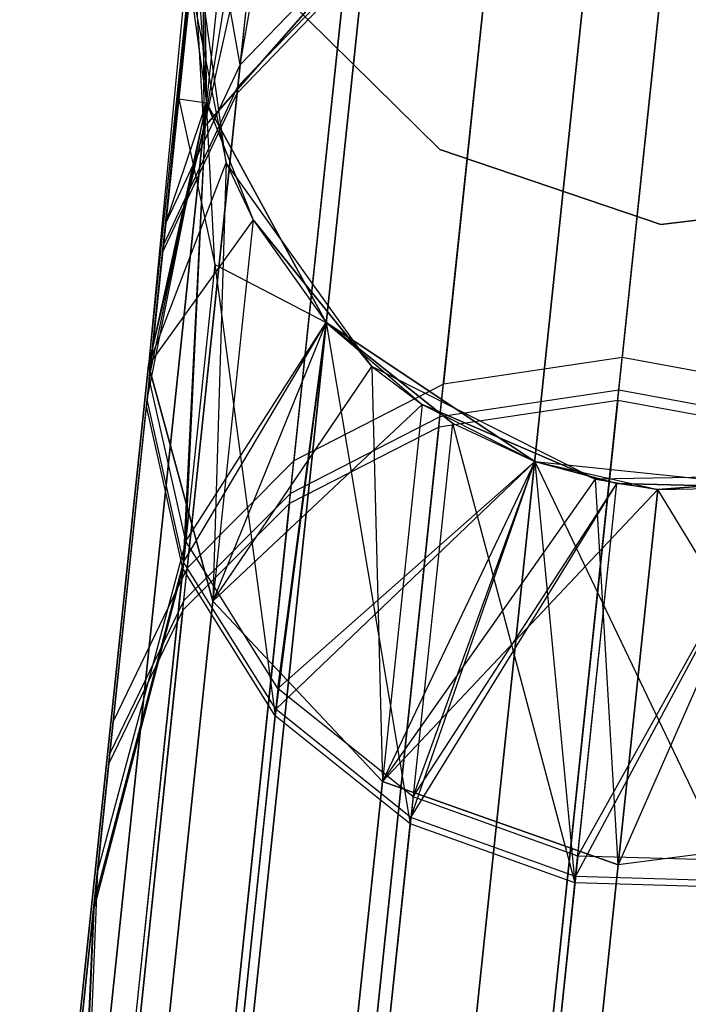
# Model space of a CAD drawing. Extents: x 0.3 to 7.1, y -3.38 to 3.38.
# Tile 558 of 604: x 3.91 to 4.04, y 3.08 to 3.27. Entities that reach past the tile are written whole.
import ezdxf

# ---------------------------------------------------------------- set-up
doc = ezdxf.new("R2010")
doc.units = 0
doc.header["$LTSCALE"] = 2.54
doc.layers.get('0').update_dxf_attribs({"linetype": 'CONTINUOUS'})

# ---------------------------------------------------------------- blocks, each defined once
blk = doc.blocks.new('SINGLES_AVVSTL_STL')
at = {"color": 0}
for p, q in [((3.96533, 3.34702, 23.18265), (3.94405, 3.25172, 22.51622)), ((3.96533, 3.34702, 23.18265), (3.94405, 3.25172, 22.51622)), ((3.95102, 3.26373, 52.54603), (3.96533, 3.34702, 51.88278)), ((3.95102, 3.26373, 52.54603), (3.96533, 3.34702, 51.88278)), ((3.95804, 3.3374, 17.50622), (3.94405, 3.25172, 18.17265)), ((3.95804, 3.3374, 17.50622), (3.94405, 3.25172, 18.17265)), ((3.95196, 3.32696, 17.50622), (3.94405, 3.25172, 18.17265)), ((3.95196, 3.32696, 17.50622), (3.94405, 3.25172, 18.17265)), ((3.95196, 3.32696, 23.18265), (3.94405, 3.25172, 22.51622)), ((3.95196, 3.32696, 23.18265), (3.94405, 3.25172, 22.51622)), ((3.95676, 3.31836, 57.22174), (3.95045, 3.2583, 56.88074)), ((3.95676, 3.31836, 57.22174), (3.95045, 3.2583, 56.88074)), ((3.95059, 3.25958, 59.44865), (3.9568, 3.31868, 59.11033)), ((3.95059, 3.25958, 59.44865), (3.9568, 3.31868, 59.11033)), ((4.03431, 3.30568, 52.55752), (4.02401, 3.20772, 52.89709)), ((4.03431, 3.30568, 52.55752), (4.02401, 3.20772, 52.89709)), ((3.94378, 3.30429, 23.18265), (3.93347, 3.20627, 22.52687)), ((3.94378, 3.30429, 23.18265), (3.93347, 3.20627, 22.52687)), ((3.93676, 3.23331, 52.53879), (3.94378, 3.30429, 51.88278)), ((3.93676, 3.23331, 52.53879), (3.94378, 3.30429, 51.88278)), ((3.93927, 3.2572, 57.22904), (3.94378, 3.30429, 57.56742)), ((3.93927, 3.2572, 57.22904), (3.94378, 3.30429, 57.56742)), ((3.94378, 3.30429, 23.18265), (3.94455, 3.25643, 51.88278)), ((3.94455, 3.25643, 51.88278), (3.94378, 3.30429, 51.88278)), ((3.94378, 3.30429, 23.18265), (3.94455, 3.25643, 51.88278)), ((3.94378, 3.30429, 23.18265), (3.94405, 3.25172, 22.51622)), ((3.94378, 3.30429, 23.18265), (3.94405, 3.25172, 22.51622)), ((3.94455, 3.25643, 51.88278), (3.94378, 3.30429, 51.88278)), ((3.95102, 3.26373, 52.54603), (3.94378, 3.30429, 51.88278)), ((3.95102, 3.26373, 52.54603), (3.94378, 3.30429, 51.88278)), ((3.94378, 3.30429, 58.76742), (3.94455, 3.25643, 58.76742)), ((3.94378, 3.30429, 57.56742), (3.94455, 3.25643, 57.56742)), ((3.94378, 3.30429, 58.76742), (3.94455, 3.25643, 58.76742)), ((3.94378, 3.30429, 57.56742), (3.94455, 3.25643, 57.56742)), ((3.99571, 3.0777, 18.83209), (4.01952, 3.30419, 18.18647)), ((3.99571, 3.0777, 18.83209), (4.01952, 3.30419, 18.18647)), ((4.01952, 3.30419, 22.5024), (3.99571, 3.0777, 21.85677)), ((4.01952, 3.30419, 22.5024), (3.99571, 3.0777, 21.85677)), ((4.02335, 3.20145, 59.79938), (4.03387, 3.30146, 59.46046)), ((4.02335, 3.20145, 59.79938), (4.03387, 3.30146, 59.46046)), ((4.00011, 3.30027, 52.55548), (3.98984, 3.2026, 52.89401)), ((4.00011, 3.30027, 52.55548), (3.98984, 3.2026, 52.89401)), ((4.02315, 3.19951, 56.53007), (4.03373, 3.30016, 56.86884)), ((4.02315, 3.19951, 56.53007), (4.03373, 3.30016, 56.86884)), ((3.98918, 3.19635, 59.79626), (3.99966, 3.29606, 59.45836)), ((3.98918, 3.19635, 59.79626), (3.99966, 3.29606, 59.45836)), ((3.98898, 3.19442, 56.5332), (3.99953, 3.29476, 56.87096)), ((3.98898, 3.19442, 56.5332), (3.99953, 3.29476, 56.87096)), ((3.94179, 3.29238, 17.50622), (3.93347, 3.20627, 18.162)), ((3.94179, 3.29238, 17.50622), (3.93347, 3.20627, 18.162)), ((3.94832, 3.24496, 1.70622), (3.94179, 3.29238, 1.70622)), ((3.94405, 3.25172, 18.17265), (3.94179, 3.29238, 17.50622)), ((3.94405, 3.25172, 18.17265), (3.94179, 3.29238, 17.50622)), ((3.94832, 3.24496, 1.70622), (3.94179, 3.29238, 1.70622)), ((3.94247, 3.28767, 59.10659), (3.93322, 3.19967, 59.43426)), ((3.94247, 3.28767, 59.10659), (3.93322, 3.19967, 59.43426)), ((3.94244, 3.28735, 57.22551), (3.9362, 3.22795, 56.88823)), ((3.94244, 3.28735, 57.22551), (3.9362, 3.22795, 56.88823)), ((3.93633, 3.22921, 59.44122), (3.94247, 3.28767, 59.10659)), ((3.93633, 3.22921, 59.44122), (3.94247, 3.28767, 59.10659)), ((3.94244, 3.28735, 57.22551), (3.93927, 3.2572, 57.22904)), ((3.94244, 3.28735, 57.22551), (3.93927, 3.2572, 57.22904)), ((3.94247, 3.28767, 59.10659), (3.94455, 3.25643, 58.76742)), ((3.94247, 3.28767, 59.10659), (3.94455, 3.25643, 58.76742)), ((3.94405, 3.25172, 18.17265), (3.9751, 3.28706, 18.18148)), ((3.94405, 3.25172, 18.17265), (3.9751, 3.28706, 18.18148)), ((3.9751, 3.28706, 22.50739), (3.94405, 3.25172, 22.51622)), ((3.9751, 3.28706, 22.50739), (3.94405, 3.25172, 22.51622)), ((3.95147, 3.06223, 18.82238), (3.9751, 3.28706, 18.18148)), ((3.95147, 3.06223, 18.82238), (3.9751, 3.28706, 18.18148)), ((3.9751, 3.28706, 22.50739), (3.95147, 3.06223, 21.86649)), ((3.9751, 3.28706, 22.50739), (3.95147, 3.06223, 21.86649)), ((3.95102, 3.26373, 52.54603), (3.97149, 3.28499, 52.55134)), ((3.95102, 3.26373, 52.54603), (3.97149, 3.28499, 52.55134)), ((3.97149, 3.28499, 52.55134), (3.96129, 3.18793, 52.88779)), ((3.97149, 3.28499, 52.55134), (3.96129, 3.18793, 52.88779)), ((3.95059, 3.25958, 59.44865), (3.97105, 3.28081, 59.4541)), ((3.95059, 3.25958, 59.44865), (3.97105, 3.28081, 59.4541)), ((3.96063, 3.18172, 59.78992), (3.97105, 3.28081, 59.4541)), ((3.96063, 3.18172, 59.78992), (3.97105, 3.28081, 59.4541)), ((3.94126, 3.28031, 17.50622), (3.93347, 3.20627, 18.162)), ((3.94126, 3.28031, 17.50622), (3.93347, 3.20627, 18.162)), ((3.94126, 3.28031, 23.18265), (3.93347, 3.20627, 22.52687)), ((3.94126, 3.28031, 23.18265), (3.93347, 3.20627, 22.52687)), ((3.94126, 3.28031, 17.50622), (3.94832, 3.24496, 17.50622)), ((3.94126, 3.28031, 17.50622), (3.94832, 3.24496, 17.50622)), ((3.94126, 3.28031, 17.50622), (3.94832, 3.24496, 1.70622)), ((3.94126, 3.28031, 17.50622), (3.94832, 3.24496, 1.70622)), ((3.94126, 3.28031, 23.18265), (3.94455, 3.25643, 51.88278)), ((3.94126, 3.28031, 23.18265), (3.94455, 3.25643, 51.88278)), ((3.94126, 3.28031, 23.18265), (3.94455, 3.25643, 23.18265)), ((3.94126, 3.28031, 23.18265), (3.94455, 3.25643, 23.18265)), ((3.95045, 3.2583, 56.88074), (3.97091, 3.27953, 56.87524)), ((3.95045, 3.2583, 56.88074), (3.97091, 3.27953, 56.87524)), ((3.98915, 3.24752, 1.9), (3.95737, 3.27886, 1.9)), ((3.95737, 3.27886, 1.7), (3.98915, 3.24752, 1.7)), ((3.95737, 3.27886, 1.7), (3.98915, 3.24752, 1.7)), ((3.98915, 3.24752, 1.9), (3.95737, 3.27886, 1.9)), ((3.96043, 3.1798, 56.53958), (3.97091, 3.27953, 56.87524)), ((3.96043, 3.1798, 56.53958), (3.97091, 3.27953, 56.87524)), ((3.93676, 3.23331, 52.53879), (3.95102, 3.26373, 52.54603)), ((3.93676, 3.23331, 52.53879), (3.95102, 3.26373, 52.54603)), ((3.95102, 3.26373, 52.54603), (3.9409, 3.16743, 52.87981)), ((3.95102, 3.26373, 52.54603), (3.9409, 3.16743, 52.87981)), ((3.9362, 3.22795, 56.88823), (3.95045, 3.2583, 56.88074)), ((3.9362, 3.22795, 56.88823), (3.95045, 3.2583, 56.88074)), ((3.93633, 3.22921, 59.44122), (3.95059, 3.25958, 59.44865)), ((3.93633, 3.22921, 59.44122), (3.95059, 3.25958, 59.44865)), ((3.94005, 3.15937, 56.54774), (3.95045, 3.2583, 56.88074)), ((3.94005, 3.15937, 56.54774), (3.95045, 3.2583, 56.88074)), ((3.94025, 3.16127, 59.78181), (3.95059, 3.25958, 59.44865)), ((3.94025, 3.16127, 59.78181), (3.95059, 3.25958, 59.44865)), ((3.93927, 3.2572, 57.22904), (3.93309, 3.19841, 56.89525)), ((3.93927, 3.2572, 57.22904), (3.93309, 3.19841, 56.89525)), ((3.93322, 3.19967, 59.43426), (3.94455, 3.25643, 58.76742)), ((3.93322, 3.19967, 59.43426), (3.94455, 3.25643, 58.76742)), ((3.94455, 3.25643, 23.18265), (3.93347, 3.20627, 22.52687)), ((3.94455, 3.25643, 23.18265), (3.93347, 3.20627, 22.52687)), ((3.93365, 3.20372, 52.53201), (3.94455, 3.25643, 51.88278)), ((3.93365, 3.20372, 52.53201), (3.94455, 3.25643, 51.88278)), ((3.93676, 3.23331, 52.53879), (3.94455, 3.25643, 51.88278)), ((3.93676, 3.23331, 52.53879), (3.94455, 3.25643, 51.88278)), ((3.93927, 3.2572, 57.22904), (3.94455, 3.25643, 57.56742)), ((3.93927, 3.2572, 57.22904), (3.94455, 3.25643, 57.56742)), ((3.93927, 3.2572, 57.22904), (3.94617, 3.22552, 57.23264)), ((3.93927, 3.2572, 57.22904), (3.94617, 3.22552, 57.23264)), ((3.94019, 3.16859, 59.42719), (3.94455, 3.25643, 58.76742)), ((3.94019, 3.16859, 59.42719), (3.94455, 3.25643, 58.76742)), ((3.94061, 3.17261, 52.52513), (3.94455, 3.25643, 51.88278)), ((3.94061, 3.17261, 52.52513), (3.94455, 3.25643, 51.88278)), ((3.94455, 3.25643, 23.18265), (3.94455, 3.25643, 51.88278)), ((3.94455, 3.25643, 23.18265), (3.94455, 3.25643, 51.88278)), ((3.94455, 3.25643, 23.18265), (3.96747, 3.21441, 51.88278)), ((3.96747, 3.21441, 51.88278), (3.94455, 3.25643, 51.88278)), ((3.94455, 3.25643, 23.18265), (3.95346, 3.23403, 23.18265)), ((3.94455, 3.25643, 23.18265), (3.96747, 3.21441, 51.88278)), ((3.94455, 3.25643, 23.18265), (3.95346, 3.23403, 23.18265)), ((3.96747, 3.21441, 51.88278), (3.94455, 3.25643, 51.88278)), ((3.94455, 3.25643, 58.76742), (3.96747, 3.21441, 58.76742)), ((3.94455, 3.25643, 57.56742), (3.94455, 3.25643, 58.76742)), ((3.94455, 3.25643, 57.56742), (3.96747, 3.21441, 57.56742)), ((3.94455, 3.25643, 58.76742), (3.96747, 3.21441, 58.76742)), ((3.94455, 3.25643, 57.56742), (3.94455, 3.25643, 58.76742)), ((3.94617, 3.22552, 57.23264), (3.94455, 3.25643, 57.56742)), ((3.94617, 3.22552, 57.23264), (3.94455, 3.25643, 57.56742)), ((3.94455, 3.25643, 57.56742), (3.96747, 3.21441, 57.56742)), ((3.92073, 3.02983, 18.80517), (3.94405, 3.25172, 18.17265)), ((3.92073, 3.02983, 18.80517), (3.94405, 3.25172, 18.17265)), ((3.94405, 3.25172, 22.51622), (3.92073, 3.02983, 21.8837)), ((3.94405, 3.25172, 22.51622), (3.92073, 3.02983, 21.8837)), ((3.93347, 3.20627, 18.162), (3.94405, 3.25172, 18.17265)), ((3.93347, 3.20627, 18.162), (3.94405, 3.25172, 18.17265)), ((3.94405, 3.25172, 22.51622), (3.93347, 3.20627, 22.52687)), ((3.94405, 3.25172, 22.51622), (3.93347, 3.20627, 22.52687)), ((4.03139, 3.23313, 1.9), (3.98915, 3.24752, 1.9)), ((3.98915, 3.24752, 1.7), (4.03139, 3.23313, 1.7)), ((3.98915, 3.24752, 1.7), (4.03139, 3.23313, 1.7)), ((3.98915, 3.24752, 1.7), (3.98915, 3.24752, 1.9)), ((4.03139, 3.23313, 1.9), (3.98915, 3.24752, 1.9)), ((3.98915, 3.24752, 1.7), (3.98915, 3.24752, 1.9)), ((3.93347, 3.20627, 18.162), (3.94832, 3.24496, 17.50622)), ((3.93347, 3.20627, 18.162), (3.94832, 3.24496, 17.50622)), ((3.94832, 3.24496, 17.50622), (3.94579, 3.16112, 18.15197)), ((3.94832, 3.24496, 17.50622), (3.94579, 3.16112, 18.15197)), ((3.97614, 3.20601, 1.70622), (3.94832, 3.24496, 1.70622)), ((3.94832, 3.24496, 17.50622), (3.95346, 3.23403, 17.50622)), ((3.94832, 3.24496, 1.70622), (3.94832, 3.24496, 17.50622)), ((3.94832, 3.24496, 1.70622), (3.94832, 3.24496, 17.50622)), ((3.94832, 3.24496, 1.70622), (3.95346, 3.23403, 17.50622)), ((3.94832, 3.24496, 17.50622), (3.95346, 3.23403, 17.50622)), ((3.94832, 3.24496, 1.70622), (3.95346, 3.23403, 17.50622)), ((3.97614, 3.20601, 1.70622), (3.94832, 3.24496, 1.70622)), ((4.07569, 3.23855, 1.9), (4.03139, 3.23313, 1.9)), ((4.03139, 3.23313, 1.7), (4.07569, 3.23855, 1.7)), ((4.03139, 3.23313, 1.7), (4.07569, 3.23855, 1.7)), ((4.07569, 3.23855, 1.9), (4.03139, 3.23313, 1.9)), ((3.95346, 3.23403, 23.18265), (3.93347, 3.20627, 22.52687)), ((3.95346, 3.23403, 23.18265), (3.93347, 3.20627, 22.52687)), ((3.95346, 3.23403, 17.50622), (3.94579, 3.16112, 18.15197)), ((3.95346, 3.23403, 17.50622), (3.94579, 3.16112, 18.15197)), ((3.95346, 3.23403, 23.18265), (3.94579, 3.16112, 22.5369)), ((3.95346, 3.23403, 23.18265), (3.94579, 3.16112, 22.5369)), ((3.95346, 3.23403, 17.50622), (3.97614, 3.20601, 17.50622)), ((3.97614, 3.20601, 1.70622), (3.95346, 3.23403, 17.50622)), ((3.97614, 3.20601, 1.70622), (3.95346, 3.23403, 17.50622)), ((3.95346, 3.23403, 17.50622), (3.97614, 3.20601, 17.50622)), ((3.95346, 3.23403, 23.18265), (3.96747, 3.21441, 51.88278)), ((3.95346, 3.23403, 23.18265), (3.96747, 3.21441, 51.88278)), ((3.95346, 3.23403, 23.18265), (3.96747, 3.21441, 23.18265)), ((3.95346, 3.23403, 23.18265), (3.96747, 3.21441, 23.18265)), ((3.93676, 3.23331, 52.53879), (3.92675, 3.13807, 52.86893)), ((3.93676, 3.23331, 52.53879), (3.92675, 3.13807, 52.86893)), ((3.93365, 3.20372, 52.53201), (3.93676, 3.23331, 52.53879)), ((3.93365, 3.20372, 52.53201), (3.93676, 3.23331, 52.53879)), ((4.03139, 3.23313, 1.7), (4.03139, 3.23313, 1.9)), ((4.03139, 3.23313, 1.7), (4.03139, 3.23313, 1.9)), ((3.92591, 3.13009, 56.55886), (3.9362, 3.22795, 56.88823)), ((3.92591, 3.13009, 56.55886), (3.9362, 3.22795, 56.88823)), ((3.92611, 3.13197, 59.77075), (3.93633, 3.22921, 59.44122)), ((3.92611, 3.13197, 59.77075), (3.93633, 3.22921, 59.44122)), ((3.94617, 3.22552, 57.23264), (3.94006, 3.16736, 56.90238)), ((3.94617, 3.22552, 57.23264), (3.94006, 3.16736, 56.90238)), ((3.94617, 3.22552, 57.23264), (3.96747, 3.21441, 57.56742)), ((3.94617, 3.22552, 57.23264), (3.96747, 3.21441, 57.56742)), ((3.94617, 3.22552, 57.23264), (3.95767, 3.13921, 56.90856)), ((3.94617, 3.22552, 57.23264), (3.95767, 3.13921, 56.90856)), ((3.94019, 3.16859, 59.42719), (3.96747, 3.21441, 58.76742)), ((3.94019, 3.16859, 59.42719), (3.96747, 3.21441, 58.76742)), ((3.94061, 3.17261, 52.52513), (3.96747, 3.21441, 51.88278)), ((3.94061, 3.17261, 52.52513), (3.96747, 3.21441, 51.88278)), ((3.96747, 3.21441, 23.18265), (3.94579, 3.16112, 22.5369)), ((3.96747, 3.21441, 23.18265), (3.94579, 3.16112, 22.5369)), ((3.96747, 3.21441, 57.56742), (3.95767, 3.13921, 56.90856)), ((3.96747, 3.21441, 57.56742), (3.95767, 3.13921, 56.90856)), ((3.9578, 3.14043, 59.42105), (3.96747, 3.21441, 58.76742)), ((3.9578, 3.14043, 59.42105), (3.96747, 3.21441, 58.76742)), ((3.95822, 3.14441, 52.51915), (3.96747, 3.21441, 51.88278)), ((3.95822, 3.14441, 52.51915), (3.96747, 3.21441, 51.88278)), ((3.96747, 3.21441, 23.18265), (3.96747, 3.21441, 51.88278)), ((3.96747, 3.21441, 23.18265), (3.96747, 3.21441, 51.88278)), ((3.96747, 3.21441, 23.18265), (4.00729, 3.18786, 51.88278)), ((4.00729, 3.18786, 51.88278), (3.96747, 3.21441, 51.88278)), ((3.96747, 3.21441, 23.18265), (3.98577, 3.19872, 23.18265)), ((3.96747, 3.21441, 23.18265), (4.00729, 3.18786, 51.88278)), ((3.96747, 3.21441, 23.18265), (3.98577, 3.19872, 23.18265)), ((4.00729, 3.18786, 51.88278), (3.96747, 3.21441, 51.88278)), ((3.96747, 3.21441, 58.76742), (4.00729, 3.18786, 58.76742)), ((3.96747, 3.21441, 57.56742), (3.96747, 3.21441, 58.76742)), ((3.96747, 3.21441, 57.56742), (3.96747, 3.21441, 58.76742)), ((3.96747, 3.21441, 57.56742), (3.99156, 3.19514, 57.56742)), ((3.99156, 3.19514, 57.56742), (3.96747, 3.21441, 58.76742)), ((3.99156, 3.19514, 57.56742), (3.96747, 3.21441, 58.76742)), ((3.96747, 3.21441, 58.76742), (4.00729, 3.18786, 58.76742)), ((3.96747, 3.21441, 57.56742), (3.99156, 3.19514, 57.56742)), ((3.96747, 3.21441, 57.56742), (3.9835, 3.11853, 56.91279)), ((3.96747, 3.21441, 57.56742), (3.9835, 3.11853, 56.91279)), ((4.02401, 3.20772, 52.89709), (3.98984, 3.2026, 52.89401)), ((4.02401, 3.20772, 52.89709), (3.98984, 3.2026, 52.89401)), ((4.0097, 3.07157, 53.22303), (4.02401, 3.20772, 52.89709)), ((4.0097, 3.07157, 53.22303), (4.02401, 3.20772, 52.89709)), ((4.0584, 3.20139, 52.89613), (4.02401, 3.20772, 52.89709)), ((4.0584, 3.20139, 52.89613), (4.02401, 3.20772, 52.89709)), ((3.91052, 2.98793, 18.78441), (3.93347, 3.20627, 18.162)), ((3.91052, 2.98793, 18.78441), (3.93347, 3.20627, 18.162)), ((3.93347, 3.20627, 22.52687), (3.91052, 2.98793, 21.90446)), ((3.93347, 3.20627, 22.52687), (3.91052, 2.98793, 21.90446)), ((3.94579, 3.16112, 18.15197), (3.93347, 3.20627, 18.162)), ((3.94579, 3.16112, 18.15197), (3.93347, 3.20627, 18.162)), ((3.93347, 3.20627, 22.52687), (3.94579, 3.16112, 22.5369)), ((3.93347, 3.20627, 22.52687), (3.94579, 3.16112, 22.5369)), ((3.94579, 3.16112, 18.15197), (3.97614, 3.20601, 17.50622)), ((3.94579, 3.16112, 18.15197), (3.97614, 3.20601, 17.50622)), ((4.01888, 3.18446, 1.70622), (3.97614, 3.20601, 1.70622)), ((3.97614, 3.20601, 17.50622), (3.97819, 3.12662, 18.14485)), ((3.97614, 3.20601, 17.50622), (3.97819, 3.12662, 18.14485)), ((3.97614, 3.20601, 17.50622), (3.98577, 3.19872, 17.50622)), ((3.97614, 3.20601, 1.70622), (3.97614, 3.20601, 17.50622)), ((3.97614, 3.20601, 1.70622), (3.97614, 3.20601, 17.50622)), ((3.97614, 3.20601, 1.70622), (3.98577, 3.19872, 17.50622)), ((3.97614, 3.20601, 17.50622), (3.98577, 3.19872, 17.50622)), ((3.97614, 3.20601, 1.70622), (3.98577, 3.19872, 17.50622)), ((4.01888, 3.18446, 1.70622), (3.97614, 3.20601, 1.70622)), ((3.93365, 3.20372, 52.53201), (3.92374, 3.10946, 52.85874)), ((3.93365, 3.20372, 52.53201), (3.92374, 3.10946, 52.85874)), ((3.94061, 3.17261, 52.52513), (3.93365, 3.20372, 52.53201)), ((3.94061, 3.17261, 52.52513), (3.93365, 3.20372, 52.53201)), ((3.98984, 3.2026, 52.89401), (3.96129, 3.18793, 52.88779)), ((3.98984, 3.2026, 52.89401), (3.96129, 3.18793, 52.88779)), ((3.97557, 3.06686, 53.21898), (3.98984, 3.2026, 52.89401)), ((3.97557, 3.06686, 53.21898), (3.98984, 3.2026, 52.89401)), ((3.92311, 3.10343, 59.76038), (3.93322, 3.19967, 59.43426)), ((3.92311, 3.10343, 59.76038), (3.93322, 3.19967, 59.43426)), ((3.94019, 3.16859, 59.42719), (3.93322, 3.19967, 59.43426)), ((3.94019, 3.16859, 59.42719), (3.93322, 3.19967, 59.43426)), ((4.02335, 3.20145, 59.79938), (3.98918, 3.19635, 59.79626)), ((4.02335, 3.20145, 59.79938), (3.98918, 3.19635, 59.79626)), ((4.00884, 3.06333, 60.12446), (4.02335, 3.20145, 59.79938)), ((4.00884, 3.06333, 60.12446), (4.02335, 3.20145, 59.79938)), ((4.05774, 3.19513, 59.79841), (4.02335, 3.20145, 59.79938)), ((4.05774, 3.19513, 59.79841), (4.02335, 3.20145, 59.79938)), ((3.92291, 3.10157, 56.56928), (3.93309, 3.19841, 56.89525)), ((3.92291, 3.10157, 56.56928), (3.93309, 3.19841, 56.89525)), ((3.94006, 3.16736, 56.90238), (3.93309, 3.19841, 56.89525)), ((3.94006, 3.16736, 56.90238), (3.93309, 3.19841, 56.89525)), ((3.98577, 3.19872, 23.18265), (3.94579, 3.16112, 22.5369)), ((3.98577, 3.19872, 23.18265), (3.94579, 3.16112, 22.5369)), ((3.98577, 3.19872, 17.50622), (3.97819, 3.12662, 18.14485)), ((3.98577, 3.19872, 17.50622), (3.97819, 3.12662, 18.14485)), ((3.98577, 3.19872, 23.18265), (3.97819, 3.12662, 22.54401)), ((3.98577, 3.19872, 23.18265), (3.97819, 3.12662, 22.54401)), ((3.98577, 3.19872, 17.50622), (4.01888, 3.18446, 17.50622)), ((4.01888, 3.18446, 1.70622), (3.98577, 3.19872, 17.50622)), ((4.01888, 3.18446, 1.70622), (3.98577, 3.19872, 17.50622)), ((3.98577, 3.19872, 17.50622), (4.01888, 3.18446, 17.50622)), ((3.98577, 3.19872, 23.18265), (4.00729, 3.18786, 51.88278)), ((3.98577, 3.19872, 23.18265), (4.00729, 3.18786, 51.88278)), ((3.98577, 3.19872, 23.18265), (4.00729, 3.18786, 23.18265)), ((3.98577, 3.19872, 23.18265), (4.00729, 3.18786, 23.18265)), ((4.02315, 3.19951, 56.53007), (3.98898, 3.19442, 56.5332)), ((4.02315, 3.19951, 56.53007), (3.98898, 3.19442, 56.5332)), ((4.02315, 3.19951, 56.53007), (4.00857, 3.06077, 56.20522)), ((4.02315, 3.19951, 56.53007), (4.00857, 3.06077, 56.20522)), ((4.05753, 3.1932, 56.53104), (4.02315, 3.19951, 56.53007)), ((4.05753, 3.1932, 56.53104), (4.02315, 3.19951, 56.53007)), ((3.98918, 3.19635, 59.79626), (3.96063, 3.18172, 59.78992)), ((3.98918, 3.19635, 59.79626), (3.96063, 3.18172, 59.78992)), ((3.97471, 3.05865, 60.12035), (3.98918, 3.19635, 59.79626)), ((3.97471, 3.05865, 60.12035), (3.98918, 3.19635, 59.79626)), ((3.98898, 3.19442, 56.5332), (3.96043, 3.1798, 56.53958)), ((3.98898, 3.19442, 56.5332), (3.96043, 3.1798, 56.53958)), ((3.98898, 3.19442, 56.5332), (3.97444, 3.0561, 56.20934)), ((3.98898, 3.19442, 56.5332), (3.97444, 3.0561, 56.20934)), ((3.99156, 3.19514, 57.56742), (3.9835, 3.11853, 56.91279)), ((3.99156, 3.19514, 57.56742), (3.9835, 3.11853, 56.91279)), ((3.99156, 3.19514, 57.56742), (4.00729, 3.18786, 58.76742)), ((3.99156, 3.19514, 57.56742), (4.00729, 3.18786, 58.76742)), ((3.99156, 3.19514, 57.56742), (4.00729, 3.18786, 57.56742)), ((3.99156, 3.19514, 57.56742), (4.00729, 3.18786, 57.56742)), ((3.99156, 3.19514, 57.56742), (4.01496, 3.10721, 56.91467)), ((3.99156, 3.19514, 57.56742), (4.01496, 3.10721, 56.91467)), ((3.96129, 3.18793, 52.88779), (3.9409, 3.16743, 52.87981)), ((3.96129, 3.18793, 52.88779), (3.9409, 3.16743, 52.87981)), ((3.94711, 3.05303, 53.21075), (3.96129, 3.18793, 52.88779)), ((3.94711, 3.05303, 53.21075), (3.96129, 3.18793, 52.88779)), ((3.9578, 3.14043, 59.42105), (4.00729, 3.18786, 58.76742)), ((3.9578, 3.14043, 59.42105), (4.00729, 3.18786, 58.76742)), ((3.95822, 3.14441, 52.51915), (4.00729, 3.18786, 51.88278)), ((3.95822, 3.14441, 52.51915), (4.00729, 3.18786, 51.88278)), ((4.00729, 3.18786, 23.18265), (3.97819, 3.12662, 22.54401)), ((4.00729, 3.18786, 23.18265), (3.97819, 3.12662, 22.54401)), ((3.98363, 3.11975, 59.41686), (4.00729, 3.18786, 58.76742)), ((3.98363, 3.11975, 59.41686), (4.00729, 3.18786, 58.76742)), ((3.98405, 3.1237, 52.51508), (4.00729, 3.18786, 51.88278)), ((3.98405, 3.1237, 52.51508), (4.00729, 3.18786, 51.88278)), ((4.00729, 3.18786, 23.18265), (4.00729, 3.18786, 51.88278)), ((4.00729, 3.18786, 23.18265), (4.00729, 3.18786, 51.88278)), ((4.00729, 3.18786, 23.18265), (4.02298, 3.1836, 51.88278)), ((4.02298, 3.1836, 51.88278), (4.00729, 3.18786, 51.88278)), ((4.00729, 3.18786, 23.18265), (4.02298, 3.1836, 51.88278)), ((4.00729, 3.18786, 23.18265), (4.03079, 3.18247, 23.18265)), ((4.00729, 3.18786, 23.18265), (4.03079, 3.18247, 23.18265)), ((4.02298, 3.1836, 51.88278), (4.00729, 3.18786, 51.88278)), ((4.00729, 3.18786, 58.76742), (4.02298, 3.1836, 58.76742)), ((4.00729, 3.18786, 57.56742), (4.00729, 3.18786, 58.76742)), ((4.00729, 3.18786, 57.56742), (4.00729, 3.18786, 58.76742)), ((4.00729, 3.18786, 57.56742), (4.02298, 3.1836, 58.76742)), ((4.00729, 3.18786, 58.76742), (4.02298, 3.1836, 58.76742)), ((4.00729, 3.18786, 57.56742), (4.02298, 3.1836, 58.76742)), ((4.00729, 3.18786, 57.56742), (4.05489, 3.18286, 57.56742)), ((4.00729, 3.18786, 57.56742), (4.05489, 3.18286, 57.56742)), ((4.00729, 3.18786, 57.56742), (4.04627, 3.10632, 56.91411)), ((4.00729, 3.18786, 57.56742), (4.04627, 3.10632, 56.91411)), ((4.00729, 3.18786, 57.56742), (4.01496, 3.10721, 56.91467)), ((4.00729, 3.18786, 57.56742), (4.01496, 3.10721, 56.91467)), ((4.06673, 3.18523, 1.70622), (4.01888, 3.18446, 1.70622)), ((4.06673, 3.18523, 1.70622), (4.01888, 3.18446, 1.70622)), ((4.03079, 3.18247, 17.50622), (4.06673, 3.18523, 17.50622)), ((4.06673, 3.18523, 1.70622), (4.03079, 3.18247, 17.50622)), ((4.06673, 3.18523, 1.70622), (4.03079, 3.18247, 17.50622)), ((4.03079, 3.18247, 17.50622), (4.06673, 3.18523, 17.50622)), ((3.97819, 3.12662, 18.14485), (4.01888, 3.18446, 17.50622)), ((3.97819, 3.12662, 18.14485), (4.01888, 3.18446, 17.50622)), ((3.98363, 3.11975, 59.41686), (4.02298, 3.1836, 58.76742)), ((3.98363, 3.11975, 59.41686), (4.02298, 3.1836, 58.76742)), ((3.98405, 3.1237, 52.51508), (4.02298, 3.1836, 51.88278)), ((3.98405, 3.1237, 52.51508), (4.02298, 3.1836, 51.88278)), ((4.01508, 3.10843, 59.41499), (4.02298, 3.1836, 58.76742)), ((4.01508, 3.10843, 59.41499), (4.02298, 3.1836, 58.76742)), ((4.01508, 3.10843, 59.41499), (4.05489, 3.18286, 58.76742)), ((4.01508, 3.10843, 59.41499), (4.05489, 3.18286, 58.76742)), ((4.0155, 3.11237, 52.51326), (4.02298, 3.1836, 51.88278)), ((4.0155, 3.11237, 52.51326), (4.02298, 3.1836, 51.88278)), ((4.0155, 3.11237, 52.51326), (4.05489, 3.18286, 51.88278)), ((4.0155, 3.11237, 52.51326), (4.05489, 3.18286, 51.88278)), ((4.02324, 3.11066, 18.14229), (4.01888, 3.18446, 17.50622)), ((4.01888, 3.18446, 17.50622), (4.03079, 3.18247, 17.50622)), ((4.02324, 3.11066, 18.14229), (4.01888, 3.18446, 17.50622)), ((4.01888, 3.18446, 1.70622), (4.01888, 3.18446, 17.50622)), ((4.01888, 3.18446, 1.70622), (4.01888, 3.18446, 17.50622)), ((4.01888, 3.18446, 1.70622), (4.03079, 3.18247, 17.50622)), ((4.01888, 3.18446, 17.50622), (4.03079, 3.18247, 17.50622)), ((4.01888, 3.18446, 1.70622), (4.03079, 3.18247, 17.50622)), ((4.03079, 3.18247, 23.18265), (4.02298, 3.1836, 51.88278)), ((4.03079, 3.18247, 23.18265), (4.02298, 3.1836, 51.88278)), ((4.05489, 3.18286, 51.88278), (4.02298, 3.1836, 51.88278)), ((4.05489, 3.18286, 51.88278), (4.02298, 3.1836, 51.88278)), ((4.02298, 3.1836, 58.76742), (4.05489, 3.18286, 58.76742)), ((4.05489, 3.18286, 57.56742), (4.02298, 3.1836, 58.76742)), ((4.05489, 3.18286, 57.56742), (4.02298, 3.1836, 58.76742)), ((4.02298, 3.1836, 58.76742), (4.05489, 3.18286, 58.76742)), ((4.05489, 3.18286, 23.18265), (4.02324, 3.11066, 22.54658)), ((4.05489, 3.18286, 23.18265), (4.02324, 3.11066, 22.54658)), ((4.03079, 3.18247, 23.18265), (4.05489, 3.18286, 51.88278)), ((4.03079, 3.18247, 23.18265), (4.05489, 3.18286, 51.88278)), ((4.03079, 3.18247, 23.18265), (4.05489, 3.18286, 23.18265)), ((4.03079, 3.18247, 23.18265), (4.05489, 3.18286, 23.18265)), ((3.96063, 3.18172, 59.78992), (3.94025, 3.16127, 59.78181)), ((3.96063, 3.18172, 59.78992), (3.94025, 3.16127, 59.78181)), ((3.94625, 3.04487, 60.11202), (3.96063, 3.18172, 59.78992)), ((3.94625, 3.04487, 60.11202), (3.96063, 3.18172, 59.78992)), ((4.03079, 3.18247, 23.18265), (3.97819, 3.12662, 22.54401)), ((4.03079, 3.18247, 23.18265), (3.97819, 3.12662, 22.54401)), ((4.03079, 3.18247, 17.50622), (4.02324, 3.11066, 18.14229)), ((4.03079, 3.18247, 17.50622), (4.02324, 3.11066, 18.14229)), ((4.02324, 3.11066, 22.54658), (4.03079, 3.18247, 23.18265)), ((4.02324, 3.11066, 22.54658), (4.03079, 3.18247, 23.18265)), ((4.07063, 3.1169, 18.14485), (4.03079, 3.18247, 17.50622)), ((4.07063, 3.1169, 18.14485), (4.03079, 3.18247, 17.50622)), ((3.96043, 3.1798, 56.53958), (3.94005, 3.15937, 56.54774)), ((3.96043, 3.1798, 56.53958), (3.94005, 3.15937, 56.54774)), ((3.96043, 3.1798, 56.53958), (3.94598, 3.04233, 56.21771)), ((3.96043, 3.1798, 56.53958), (3.94598, 3.04233, 56.21771)), ((3.94061, 3.17261, 52.52513), (3.91718, 2.94974, 53.15869)), ((3.94061, 3.17261, 52.52513), (3.91718, 2.94974, 53.15869)), ((3.94061, 3.17261, 52.52513), (3.92374, 3.10946, 52.85874)), ((3.94061, 3.17261, 52.52513), (3.92374, 3.10946, 52.85874)), ((3.95822, 3.14441, 52.51915), (3.94061, 3.17261, 52.52513)), ((3.95822, 3.14441, 52.51915), (3.94061, 3.17261, 52.52513)), ((3.91636, 2.94189, 60.05931), (3.94019, 3.16859, 59.42719)), ((3.91636, 2.94189, 60.05931), (3.94019, 3.16859, 59.42719)), ((3.92311, 3.10343, 59.76038), (3.94019, 3.16859, 59.42719)), ((3.92311, 3.10343, 59.76038), (3.94019, 3.16859, 59.42719)), ((3.9578, 3.14043, 59.42105), (3.94019, 3.16859, 59.42719)), ((3.9578, 3.14043, 59.42105), (3.94019, 3.16859, 59.42719)), ((3.94006, 3.16736, 56.90238), (3.9161, 2.93946, 56.27062)), ((3.94006, 3.16736, 56.90238), (3.9161, 2.93946, 56.27062)), ((3.92291, 3.10157, 56.56928), (3.94006, 3.16736, 56.90238)), ((3.92291, 3.10157, 56.56928), (3.94006, 3.16736, 56.90238)), ((3.9409, 3.16743, 52.87981), (3.92675, 3.13807, 52.86893)), ((3.9409, 3.16743, 52.87981), (3.92675, 3.13807, 52.86893)), ((3.92683, 3.03361, 53.2002), (3.9409, 3.16743, 52.87981)), ((3.92683, 3.03361, 53.2002), (3.9409, 3.16743, 52.87981)), ((3.95767, 3.13921, 56.90856), (3.94006, 3.16736, 56.90238)), ((3.95767, 3.13921, 56.90856), (3.94006, 3.16736, 56.90238)), ((3.9232, 2.94612, 18.76485), (3.94579, 3.16112, 18.15197)), ((3.9232, 2.94612, 18.76485), (3.94579, 3.16112, 18.15197)), ((3.94579, 3.16112, 22.5369), (3.9232, 2.94612, 21.92401)), ((3.94579, 3.16112, 22.5369), (3.9232, 2.94612, 21.92401)), ((3.92598, 3.0255, 60.10134), (3.94025, 3.16127, 59.78181)), ((3.92598, 3.0255, 60.10134), (3.94025, 3.16127, 59.78181)), ((3.94025, 3.16127, 59.78181), (3.92611, 3.13197, 59.77075)), ((3.94025, 3.16127, 59.78181), (3.92611, 3.13197, 59.77075)), ((3.97819, 3.12662, 18.14485), (3.94579, 3.16112, 18.15197)), ((3.97819, 3.12662, 18.14485), (3.94579, 3.16112, 18.15197)), ((3.94579, 3.16112, 22.5369), (3.97819, 3.12662, 22.54401)), ((3.94579, 3.16112, 22.5369), (3.97819, 3.12662, 22.54401)), ((3.94005, 3.15937, 56.54774), (3.92572, 3.02299, 56.22842)), ((3.94005, 3.15937, 56.54774), (3.92572, 3.02299, 56.22842)), ((3.94005, 3.15937, 56.54774), (3.92591, 3.13009, 56.55886)), ((3.94005, 3.15937, 56.54774), (3.92591, 3.13009, 56.55886)), ((3.95822, 3.14441, 52.51915), (3.93501, 2.92361, 53.14683)), ((3.95822, 3.14441, 52.51915), (3.93501, 2.92361, 53.14683)), ((3.98405, 3.1237, 52.51508), (3.95822, 3.14441, 52.51915)), ((3.98405, 3.1237, 52.51508), (3.95822, 3.14441, 52.51915)), ((3.9342, 2.91584, 60.0473), (3.9578, 3.14043, 59.42105)), ((3.9342, 2.91584, 60.0473), (3.9578, 3.14043, 59.42105)), ((3.98363, 3.11975, 59.41686), (3.9578, 3.14043, 59.42105)), ((3.98363, 3.11975, 59.41686), (3.9578, 3.14043, 59.42105)), ((3.91284, 3.0057, 53.18583), (3.92675, 3.13807, 52.86893)), ((3.91284, 3.0057, 53.18583), (3.92675, 3.13807, 52.86893)), ((3.95767, 3.13921, 56.90856), (3.93394, 2.91343, 56.28268)), ((3.95767, 3.13921, 56.90856), (3.93394, 2.91343, 56.28268)), ((3.9835, 3.11853, 56.91279), (3.95767, 3.13921, 56.90856)), ((3.9835, 3.11853, 56.91279), (3.95767, 3.13921, 56.90856)), ((3.91199, 2.99769, 60.0868), (3.92611, 3.13197, 59.77075)), ((3.91199, 2.99769, 60.0868), (3.92611, 3.13197, 59.77075)), ((3.92591, 3.13009, 56.55886), (3.91173, 2.9952, 56.24303)), ((3.92591, 3.13009, 56.55886), (3.91173, 2.9952, 56.24303)), ((3.95584, 2.91398, 18.75099), (3.97819, 3.12662, 18.14485)), ((3.95584, 2.91398, 18.75099), (3.97819, 3.12662, 18.14485)), ((3.97819, 3.12662, 22.54401), (3.95584, 2.91398, 21.93788)), ((3.97819, 3.12662, 22.54401), (3.95584, 2.91398, 21.93788)), ((4.02324, 3.11066, 18.14229), (3.97819, 3.12662, 18.14485)), ((4.02324, 3.11066, 18.14229), (3.97819, 3.12662, 18.14485)), ((3.97819, 3.12662, 22.54401), (4.02324, 3.11066, 22.54658)), ((3.97819, 3.12662, 22.54401), (4.02324, 3.11066, 22.54658)), ((3.98405, 3.1237, 52.51508), (3.96099, 2.90432, 53.13872)), ((3.98405, 3.1237, 52.51508), (3.96099, 2.90432, 53.13872)), ((4.0155, 3.11237, 52.51326), (3.98405, 3.1237, 52.51508)), ((4.0155, 3.11237, 52.51326), (3.98405, 3.1237, 52.51508)), ((3.96018, 2.8966, 60.03909), (3.98363, 3.11975, 59.41686)), ((3.96018, 2.8966, 60.03909), (3.98363, 3.11975, 59.41686)), ((4.01508, 3.10843, 59.41499), (3.98363, 3.11975, 59.41686)), ((4.01508, 3.10843, 59.41499), (3.98363, 3.11975, 59.41686)), ((3.9835, 3.11853, 56.91279), (3.95993, 2.8942, 56.29091)), ((3.9835, 3.11853, 56.91279), (3.95993, 2.8942, 56.29091)), ((4.01496, 3.10721, 56.91467), (3.9835, 3.11853, 56.91279)), ((4.01496, 3.10721, 56.91467), (3.9835, 3.11853, 56.91279)), ((4.07063, 3.1169, 18.14485), (4.02324, 3.11066, 18.14229)), ((4.07063, 3.1169, 18.14485), (4.02324, 3.11066, 18.14229)), ((4.07063, 3.1169, 22.54401), (4.02324, 3.11066, 22.54658)), ((4.07063, 3.1169, 22.54401), (4.02324, 3.11066, 22.54658)), ((4.0155, 3.11237, 52.51326), (3.99251, 2.89362, 53.13511)), ((4.0155, 3.11237, 52.51326), (3.99251, 2.89362, 53.13511)), ((4.04681, 3.11148, 52.5138), (4.0155, 3.11237, 52.51326)), ((4.04681, 3.11148, 52.5138), (4.0155, 3.11237, 52.51326)), ((3.90997, 2.97847, 53.17236), (3.92374, 3.10946, 52.85874)), ((3.90997, 2.97847, 53.17236), (3.92374, 3.10946, 52.85874)), ((3.92374, 3.10946, 52.85874), (3.91718, 2.94974, 53.15869)), ((3.92374, 3.10946, 52.85874), (3.91718, 2.94974, 53.15869)), ((4.02324, 3.11066, 18.14229), (4.00098, 2.89888, 18.74598)), ((4.02324, 3.11066, 18.14229), (4.00098, 2.89888, 18.74598)), ((4.00098, 2.89888, 21.94289), (4.02324, 3.11066, 22.54658)), ((4.00098, 2.89888, 21.94289), (4.02324, 3.11066, 22.54658)), ((3.9917, 2.88592, 60.03543), (4.01508, 3.10843, 59.41499)), ((3.9917, 2.88592, 60.03543), (4.01508, 3.10843, 59.41499)), ((4.04639, 3.10754, 59.41555), (4.01508, 3.10843, 59.41499)), ((4.04639, 3.10754, 59.41555), (4.01508, 3.10843, 59.41499)), ((4.01496, 3.10721, 56.91467), (3.99145, 2.88353, 56.29459)), ((4.01496, 3.10721, 56.91467), (3.99145, 2.88353, 56.29459)), ((4.04627, 3.10632, 56.91411), (4.01496, 3.10721, 56.91467)), ((4.04627, 3.10632, 56.91411), (4.01496, 3.10721, 56.91467)), ((3.90914, 2.97054, 60.07316), (3.92311, 3.10343, 59.76038)), ((3.90914, 2.97054, 60.07316), (3.92311, 3.10343, 59.76038)), ((3.92311, 3.10343, 59.76038), (3.91636, 2.94189, 60.05931)), ((3.92311, 3.10343, 59.76038), (3.91636, 2.94189, 60.05931)), ((3.92291, 3.10157, 56.56928), (3.90888, 2.96807, 56.25672)), ((3.92291, 3.10157, 56.56928), (3.90888, 2.96807, 56.25672)), ((3.92291, 3.10157, 56.56928), (3.9161, 2.93946, 56.27062)), ((3.92291, 3.10157, 56.56928), (3.9161, 2.93946, 56.27062))]:
    blk.add_line(p, q, dxfattribs=at)

msp = doc.modelspace()

# ---------------------------------------------------------------- block references
at = {"color": 0}
msp.add_blockref('SINGLES_AVVSTL_STL', (0, 0), dxfattribs=at)

doc.saveas('drawing.dxf')
